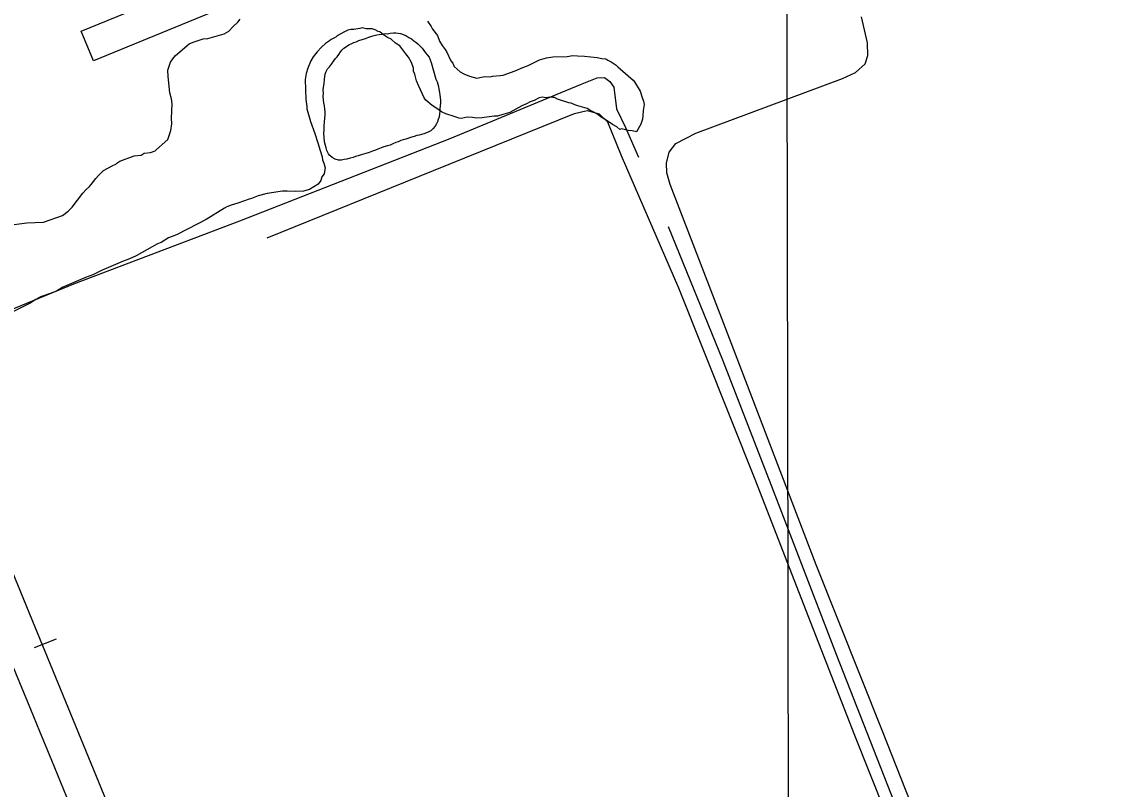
# Model space of a CAD drawing. Extents: x 3329297 to 3367176, y 649250 to 674653.
# Drawn here: x 3342909 to 3344352, y 668353 to 669371 of the extents above; entities that cross this region are included whole.
import ezdxf

# ---------------------------------------------------------------- set-up
doc = ezdxf.new("R2010")
doc.units = 0
for name, color, linetype in [('V-BLDG-OTLN', 7, 'Continuous'), ('V-DTCH-CNTR', 7, 'Continuous'), ('V-GRID-MAJR', 7, 'Continuous'), ('V-RAIL-TRAK', 7, 'Continuous'), ('V-ROAD-CNTR', 7, 'Continuous'), ('V-SITE-VEGE', 7, 'Continuous'), ('V-TOPO-SHOR', 7, 'Continuous')]:
    doc.layers.add(name, color=color, linetype=linetype)

msp = doc.modelspace()

# ---------------------------------------------------------------- linework, layer by layer
at = {"layer": 'V-BLDG-OTLN'}
msp.add_lwpolyline([(3342987.488, 669358.63), (3343176.406, 669436.149), (3343192.608, 669396.665), (3343003.682, 669319.159)], close=True, dxfattribs=at)
at = {"layer": 'V-DTCH-CNTR'}
for points in [[(3344167.19, 668132.736), (3344050.0300000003, 668430.138), (3343962.056, 668650.804), (3343839.217, 668971.824), (3343768.579, 669155.022), (3343764, 669170.734), (3343763.508, 669183.43), (3343766.924, 669197.862), (3343776.015, 669209.339), (3343802.5, 669223.073), (3343996.7430000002, 669295.726), (3344013.921, 669303.541), (3344026.9790000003, 669315.169), (3344030.5160000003, 669326.429), (3344029.873, 669343.09), (3344022.179, 669377.752)], [(3343234.1950000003, 669084.329), (3343454.799, 669173.892), (3343641.7770000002, 669249.443), (3343658.3170000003, 669253.26), (3343674.367, 669249.113), (3343685.111, 669238.404), (3343703.5160000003, 669193.8250000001), (3343779.432, 669017.984), (3343881.4790000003, 668762.107), (3343947.66, 668591.451), (3344012.895, 668424.734), (3344114.974, 668168.062), (3344200.171, 667957.62), (3344222.486, 667894.1240000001), (3344258.936, 667793.829), (3344276.153, 667738.875), (3344280.43, 667710.436), (3344293.312, 667685.508), (3344351.864, 667712.4)]]:
    msp.add_lwpolyline(points, dxfattribs=at)
at = {"layer": 'V-GRID-MAJR'}
msp.add_spline([(3343949.253, 654651.929), (3343938.678, 660710.256), (3343928.099, 666771.667), (3343917.519, 672833.103), (3343917.514, 672836.161)], degree=3, dxfattribs=at)
at = {"layer": 'V-RAIL-TRAK'}
msp.add_arc((2259538.356115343, 221964.12240942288), 1171632.7318516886, 22.374913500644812, 22.47999961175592, dxfattribs=at)
at = {"layer": 'V-ROAD-CNTR'}
msp.add_arc((4432385.039839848, 1115911.7993379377), 1177772.2544960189, 202.29730234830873, 202.42774957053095, dxfattribs=at)
at = {"layer": 'V-SITE-VEGE'}
for points in [[(3343107.616, 669235.527), (3343107.315, 669243.307), (3343108.15, 669262.04), (3343107.102, 669269.012), (3343105.244, 669276.733), (3343102.846, 669298.458), (3343102.5160000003, 669307.014), (3343106.0160000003, 669317.283), (3343108.947, 669322.067), (3343112.6890000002, 669326.11), (3343130.791, 669341.611), (3343136.147, 669344.157), (3343149.223, 669348.558), (3343155.447, 669348.7980000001), (3343177.023, 669355.087), (3343183.126, 669358.437), (3343189.11, 669364.903), (3343195.125, 669370.588), (3343198.086, 669374.6)], [(3343446.758, 669371.735), (3343451.696, 669364.9130000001), (3343453.404, 669361.083), (3343459.958, 669352.765), (3343462.594, 669345.076), (3343465.915, 669339.747), (3343470.0160000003, 669334.451), (3343471.693, 669331.4), (3343477.62, 669319.1630000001), (3343480.073, 669316.14), (3343481.81, 669311.532), (3343489.861, 669304.829), (3343494.649, 669301.898), (3343502.546, 669299.086)], [(3343677.752, 669322.215), (3343683.2290000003, 669321.647), (3343685.625, 669320.181), (3343690.382, 669318.028), (3343696.787, 669313.601), (3343699.211, 669311.356), (3343712.919, 669299.42), (3343719.382, 669293.434), (3343721.029, 669291.161), (3343728.512, 669278.981), (3343731.177, 669270.515), (3343732.913, 669265.905), (3343733.872, 669261.2660000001), (3343732.616, 669253.426), (3343732.108, 669246.395), (3343731.508, 669241.6950000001), (3343729.415, 669235.381), (3343723.583, 669225.027), (3343718.075, 669226.372), (3343712.599, 669226.942), (3343703.952, 669228.944), (3343701.648, 669228.076), (3343697.608, 669231.814), (3343692.041, 669234.718), (3343682.434, 669241.359), (3343678.455, 669243.545), (3343671.244, 669248.72), (3343666.454, 669251.6510000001), (3343663.281, 669253.086), (3343658.4930000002, 669256.019), (3343645.894, 669259.431), (3343641.943, 669260.834), (3343637.186, 669262.988), (3343634.044, 669263.6460000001), (3343619.051, 669268.52), (3343615.069, 669270.705), (3343612.733, 669270.615), (3343608.036, 669271.213), (3343604.178, 669270.285), (3343598.702, 669270.853), (3343594.843, 669269.925), (3343587.96, 669266.542), (3343582.572, 669264.774), (3343577.992, 669262.261), (3343571.861, 669259.687), (3343555.8510000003, 669250.498), (3343546.607, 669247.802), (3343539.664, 669245.976), (3343534.995, 669245.795), (3343518.717, 669243.608), (3343511.715, 669243.34), (3343506.239, 669243.905), (3343499.2060000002, 669244.4130000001), (3343491.487, 669242.558), (3343488.343, 669243.215), (3343485.98, 669243.903), (3343482.029, 669245.308), (3343470.986, 669248.779), (3343465.4220000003, 669251.679), (3343459.0160000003, 669256.107), (3343452.64, 669259.759), (3343444.561, 669267.238), (3343442.105, 669270.261), (3343435.282, 669285.58), (3343431.898, 669292.461), (3343429.981, 669301.7390000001), (3343428.275, 669305.568), (3343428.126, 669309.46), (3343425.492, 669317.15), (3343421.3310000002, 669324), (3343418.037, 669328.549), (3343409.8370000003, 669339.1410000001), (3343404.24, 669342.821), (3343398.583, 669348.058), (3343393.826, 669350.211), (3343388.2290000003, 669353.8910000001), (3343383.412, 669357.6020000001), (3343381.046, 669358.2880000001), (3343377.065, 669360.473), (3343373.117, 669361.878), (3343365.336, 669361.577), (3343359.829, 669362.925), (3343356.747, 669362.0260000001), (3343348.997, 669360.946), (3343345.106, 669360.797), (3343341.25, 669359.8690000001), (3343335.89, 669357.323), (3343326.733, 669352.296), (3343325.238, 669350.682), (3343319.133, 669347.327), (3343316.86, 669345.68), (3343311.5330000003, 669342.359), (3343306.27, 669337.48), (3343300.2830000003, 669331.015), (3343295.08, 669324.582), (3343292.178, 669319.013), (3343287.8710000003, 669309.496), (3343285.804, 669302.404), (3343284.551, 669294.564), (3343285.571, 669268.112), (3343286.7090000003, 669258.802)], [(3343502.546, 669299.086), (3343512.006, 669296.336), (3343518.201, 669297.354), (3343522.838, 669298.312), (3343529.87, 669297.804), (3343532.953, 669298.701), (3343543.037, 669299.871), (3343546.926, 669300.02), (3343563.052, 669306.101), (3343573.02, 669310.379), (3343579.93, 669312.982), (3343583.762, 669314.6900000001), (3343595.222, 669320.586), (3343604.469, 669323.282), (3343612.997, 669324.389), (3343631.668, 669325.11), (3343639.42, 669326.1900000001), (3343645.6750000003, 669325.6510000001), (3343655.04, 669325.233), (3343671.469, 669323.531), (3343677.752, 669322.215)], [(3343286.7090000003, 669258.802), (3343286.83, 669255.693), (3343288.686, 669247.9720000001), (3343291.381, 669238.728), (3343297.457, 669222.598), (3343301.051, 669210.2710000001), (3343304.554, 669200.277), (3343307.218, 669191.806), (3343307.3680000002, 669187.917), (3343309.1040000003, 669183.309), (3343310.9, 669177.144), (3343310.302, 669172.446), (3343309.647, 669169.305), (3343306.683, 669165.295), (3343305.307, 669160.566), (3343301.598, 669155.747), (3343290.197, 669148.294), (3343282.478, 669146.441), (3343271.585, 669146.017), (3343260.663, 669146.375), (3343254.4390000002, 669146.134), (3343234.301, 669143.019), (3343221.941, 669140.205), (3343213.504, 669136.762), (3343210.421, 669135.865), (3343195.041, 669130.595), (3343186.572, 669127.931), (3343180.4390000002, 669125.355), (3343177.3850000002, 669123.679), (3343153.0300000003, 669108.713), (3343142.348, 669102.8470000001), (3343114.071, 669088.507), (3343103.329, 669084.198), (3343093.4250000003, 669078.361), (3343088.815, 669076.6240000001), (3343060.6, 669060.73), (3343051.415, 669056.48), (3343042.199, 669053.007), (3343014.61, 669041.032), (3343003.149, 669035.136), (3342993.1550000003, 669031.632), (3342965.5670000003, 669019.659), (3342963.2630000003, 669018.791), (3342954.884, 669013.794), (3342946.446, 669010.349), (3342933.37, 669005.948), (3342927.267, 669002.5970000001), (3342919.667, 668997.627), (3342895.965, 668985.804)], [(3342888.4080000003, 669100.834), (3342915.5500000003, 669104.2170000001), (3342937.335, 669105.061), (3342962.71, 669113.831), (3342970.281, 669119.577), (3342975.5160000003, 669125.236), (3342989.606, 669143.701), (3342994.095, 669148.5480000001), (3342998.613, 669152.62), (3343000.858, 669155.042), (3343006.778, 669163.064), (3343010.52, 669167.103), (3343017.2830000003, 669173.599), (3343029.491, 669180.304), (3343033.323, 669182.01), (3343034.818, 669183.6240000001), (3343038.617, 669186.111), (3343057.827, 669193.086), (3343067.133, 669194.225), (3343070.934, 669196.709), (3343079.4620000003, 669197.817), (3343085.6240000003, 669199.613), (3343087.122, 669201.231), (3343102.1720000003, 669215.055), (3343106.389, 669226.909), (3343107.616, 669235.527)]]:
    msp.add_lwpolyline(points, dxfattribs=at)
at = {"layer": 'V-TOPO-SHOR'}
msp.add_line((3342954.301, 668551.984), (3342925.303, 668540.52), dxfattribs=at)
for points in [[(3343360.19, 669347.5650000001), (3343364.372, 669349.049), (3343369.082, 669350.557), (3343372.736, 669352.023), (3343375.89, 669352.674), (3343379.5640000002, 669353.61), (3343382.718, 669354.264), (3343386.412, 669354.671), (3343390.625, 669355.363), (3343393.81, 669355.22), (3343397.23, 669355.884), (3343401.453, 669356.312), (3343404.627, 669356.435), (3343407.832, 669355.763), (3343411.029, 669355.355), (3343414.255, 669354.155), (3343418.021, 669352.711), (3343422.09, 669350.219), (3343425.349, 669348.224), (3343428.361, 669345.691), (3343431.079, 669343.942), (3343433.815, 669341.662), (3343437.102, 669338.875), (3343439.607, 669335.791), (3343441.845, 669332.698), (3343444.076, 669329.87), (3343446.306, 669327.042), (3343448.809, 669323.957), (3343450, 669320.56), (3343451.721, 669317.181), (3343457.879, 669294.894)], [(3343457.879, 669294.894), (3343459.335, 669291.507), (3343460.5270000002, 669288.107), (3343461.178, 669284.953), (3343461.83, 669281.799), (3343462.544, 669277.056), (3343463.2060000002, 669273.638), (3343463.593, 669270.474), (3343463.747, 669266.505), (3343463.87, 669263.328), (3343463.4930000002, 669259.341), (3343463.108, 669255.616), (3343462.964, 669252.431), (3343462.577, 669248.706), (3343462.202, 669244.716), (3343461.0130000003, 669241.224), (3343460.066, 669238.273), (3343458.582, 669235.568), (3343456.8510000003, 669232.3200000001), (3343453.8000000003, 669229.022), (3343451.256, 669226.2760000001), (3343448.397, 669224.838), (3343445.261, 669223.659), (3343441.864, 669222.4670000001), (3343438.718, 669221.551), (3343435.839, 669220.6460000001), (3343432.685, 669219.993), (3343429.021, 669218.7930000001), (3343424.298, 669217.549), (3343420.636, 669216.3470000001), (3343417.767, 669215.178), (3343414.611, 669214.527), (3343411.213, 669213.335), (3343407.826, 669211.879), (3343404.691, 669210.699), (3343400.519, 669208.948), (3343397.129, 669207.492), (3343393.467, 669206.29), (3343388.745, 669205.046), (3343385.091, 669203.58), (3343380.6550000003, 669201.821), (3343377.522, 669200.639), (3343373.6040000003, 669199.162), (3343369.1580000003, 669197.665), (3343364.974, 669196.181), (3343361.83, 669195.263), (3343358.684, 669194.348), (3343354.758, 669193.135), (3343351.348, 669192.21), (3343348.215, 669191.028), (3343344.012, 669190.071), (3343339.556, 669188.839), (3343336.136, 669188.177), (3343332.451, 669187.505), (3343328.472, 669187.616), (3343324.188, 669188.775), (3343320.393, 669191.013), (3343317.38, 669193.547), (3343315.437, 669195.857), (3343313.409, 669200.283), (3343312.2090000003, 669203.947), (3343311.558, 669207.101), (3343310.325, 669211.559), (3343309.571, 669217.359), (3343309.082, 669223.169), (3343309.4560000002, 669227.159), (3343309.751, 669233.2660000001), (3343310.108, 669237.784), (3343310.421, 669243.36), (3343310.808, 669247.084), (3343310.878, 669252.122), (3343310.755, 669255.296), (3343310.063, 669259.511), (3343309.381, 669263.457), (3343308.963, 669267.416), (3343308.504, 669272.434), (3343308.615, 669276.411), (3343308.471, 669280.118), (3343308.838, 669284.37), (3343309.448, 669289.164), (3343310.036, 669294.487), (3343310.687, 669298.22), (3343311.095, 669301.415), (3343312.039, 669304.368), (3343314.267, 669308.427), (3343316.549, 669311.166), (3343319.58, 669314.993), (3343322.6010000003, 669319.083), (3343324.87, 669322.088), (3343326.895, 669324.549), (3343328.898, 669327.541), (3343331.411, 669331.084), (3343333.426, 669333.81), (3343335.7260000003, 669336.02), (3343339.085, 669338.269), (3343342.188, 669340.243), (3343346.359, 669341.9940000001), (3343349.218, 669343.43), (3343352.09, 669344.601), (3343355.741, 669346.068), (3343360.19, 669347.5650000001)], [(3342852.6750000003, 668971.884), (3342977.883, 669023.5160000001), (3343198.0470000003, 669106.742), (3343476.823, 669216.079), (3343649.73, 669287.941), (3343671.647, 669296.737), (3343681.173, 669297.104), (3343688.5330000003, 669291.824), (3343693.602, 669284.071), (3343697.086, 669255.587), (3343709.179, 669230.616), (3343726.5870000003, 669191.542)], [(3343765.923, 669099.257), (3343837.937, 668922.383), (3343905.035, 668749.291), (3343988.995, 668530.746), (3344060.429, 668348.284), (3344160.573, 668101.7440000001), (3344230.299, 667922.3960000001), (3344309.933, 667719.755)], [(3343814.5950197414, 666459.6216464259), (3343732.940272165, 666652.8378595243), (3343588.1684624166, 667006.0505164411), (3343584.4432320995, 667022.0550497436), (3343577.0230362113, 667038.0525988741), (3343567.151170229, 667047.8872159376), (3343423.6319681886, 667390.0173041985), (3343394.0210263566, 667417.0578450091), (3343377.946651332, 667450.2822704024), (3343257.898739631, 667755.506936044), (3343224.488069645, 667837.9649762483), (3343082.184226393, 668188.7189788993), (3342926.2786307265, 668567.7754422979), (3342856.986996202, 668736.3818321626), (3342860.647040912, 668754.8636441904), (3342829.7951316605, 668786.8284777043), (3342812.382010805, 668876.7067137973), (3342760.403390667, 669008.3960407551)]]:
    msp.add_lwpolyline(points, dxfattribs=at)

doc.saveas('drawing.dxf')
